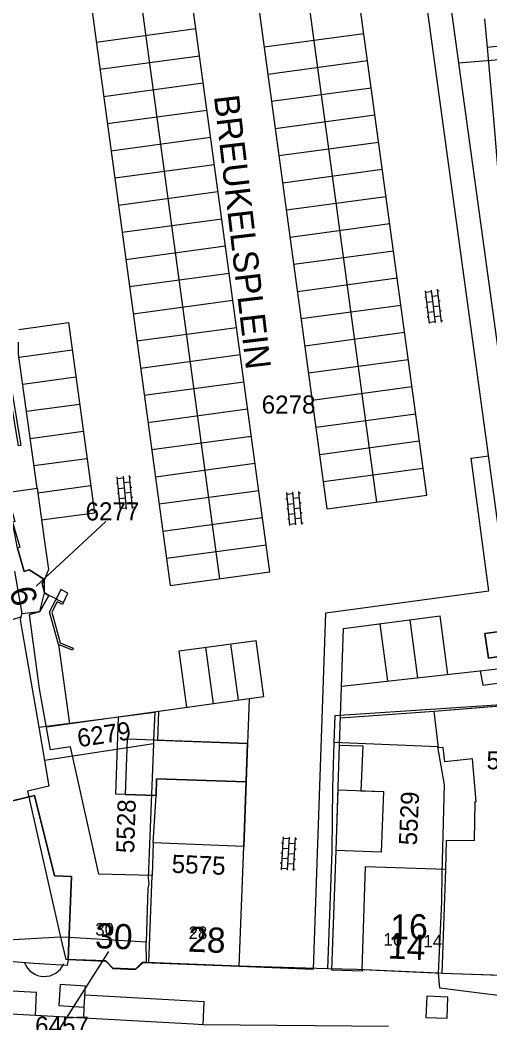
# Model space of a CAD drawing. Extents: x 148816 to 151297, y 399515 to 402500.
# Drawn here: x 150330.8 to 150377.6, y 399819.8 to 399919.6 of the extents above; entities that cross this region are included whole.
import ezdxf

# ---------------------------------------------------------------- set-up
doc = ezdxf.new("R2010")
doc.units = 0
for name, color, linetype in [('B01 Hoofdgebouw  [D] Norm', 7, 'Continuous'), ('B01 Hoofdgebouw  [T] Norm', 7, 'Continuous'), ('B01 hoofgebouw', 7, 'Continuous'), ('B02 Bijgebouw  [T] Norm', 7, 'Continuous'), ('B03 Overig opstal  [T] Norm', 7, 'Continuous'), ('B07 Tussenmuur  [D] Norm', 7, 'Continuous'), ('G01 perceelsgrens', 7, 'Continuous'), ('S02 Open verharding  Norm', 7, 'Continuous'), ('T01 Muur  [T] Gem', 7, 'Continuous'), ('T01 Muur  [T] Norm', 7, 'Continuous'), ('T04 Haag heg  [D] Gem', 7, 'Continuous'), ('V00 Kant verharding algemeen  [T] Norm', 7, 'Continuous'), ('V00 Kant verharding algemeen secundair  [D] Norm', 7, 'Continuous'), ('V00 Kant verharding algemeen secundair  [T] Gem', 7, 'Continuous'), ('V00 Kant verharding algemeen secundair  [T] Norm', 7, 'Continuous'), ('V06 Kant onverhard  [T] Gem', 7, 'Continuous'), ('Z01 perceelnummer', 7, 'Continuous'), ('Z02 huisnummer', 7, 'Continuous'), ('Z02 Huisnummer  [Tekst] Norm', 7, 'Continuous'), ('Z06 straatnaam', 7, 'Continuous')]:
    doc.layers.add(name, color=color, linetype=linetype)

msp = doc.modelspace()

# ---------------------------------------------------------------- linework, layer by layer
at = {"layer": 'B01 Hoofdgebouw  [D] Norm'}
msp.add_line((150372.837, 399824.691), (150373.19, 399835.07), dxfattribs=at)
msp.add_lwpolyline([(150362.62, 399847.436), (150364.919, 399847.359), (150364.74, 399842.894)], dxfattribs=at)
at = {"layer": 'B01 Hoofdgebouw  [T] Norm'}
for p, q in [((150332.77, 399853.04), (150331.756, 399860.441)), ((150333.85, 399846.96), (150332.77, 399853.04)), ((150372.04, 399850.81), (150384.24, 399851.8)), ((150372.45, 399847.16), (150372.04, 399850.81)), ((150335.86, 399847.25), (150333.85, 399846.96)), ((150338.67, 399834.59), (150335.86, 399847.25)), ((150344.47, 399847.93), (150353.45, 399847.6)), ((150353.45, 399847.6), (150353.33, 399843.77)), ((150372.94, 399847.21), (150372.45, 399847.16)), ((150373.1, 399845.76), (150372.94, 399847.21)), ((150375.84, 399846.07), (150373.1, 399845.76)), ((150376.22, 399841.83), (150375.84, 399846.07)), ((150344.42, 399844.06), (150344.36, 399842.41)), ((150353.33, 399843.77), (150344.42, 399844.06)), ((150322.26, 399839.98), (150332.27, 399842.43)), ((150332.27, 399842.43), (150334.26, 399834.4)), ((150344.36, 399842.41), (150340.323, 399842.555)), ((150376.06, 399837.92), (150376.11, 399841.83)), ((150376.11, 399841.83), (150376.22, 399841.83)), ((150344.07, 399837.71), (150343.97, 399834.44)), ((150353.08, 399837.33), (150344.07, 399837.71)), ((150352.62, 399825.43), (150353.08, 399837.33)), ((150373.19, 399835.07), (150373.26, 399837.96)), ((150373.26, 399837.96), (150376.06, 399837.92)), ((150364.88, 399825.06), (150365.21, 399835.33)), ((150365.21, 399835.33), (150373.19, 399835.07)), ((150334.26, 399834.4), (150335.96, 399834.35)), ((150335.96, 399834.35), (150335.61, 399826.07)), ((150343.97, 399834.44), (150338.67, 399834.59)), ((150372.87, 399824.69), (150364.88, 399825.06)), ((150384.885, 399824.282), (150372.87, 399824.69))]:
    msp.add_line(p, q, dxfattribs=at)
for points in [[(150329.474, 399872.682), (150330.31, 399869.705), (150330.069, 399869.637), (150330.796, 399867.13), (150330.56, 399867.048), (150331.223, 399864.721), (150331.729, 399864.891), (150333.258, 399863.928), (150333.019, 399863.523), (150333.264, 399862.595), (150333.699, 399862.346), (150332.798, 399860.723), (150331.756, 399860.441)], [(150335.61, 399826.07), (150339.357, 399825.927), (150340.049, 399825.191), (150342.317, 399825.105), (150343.063, 399825.787), (150352.62, 399825.43)]]:
    msp.add_lwpolyline(points, dxfattribs=at)
at = {"layer": 'B01 hoofgebouw'}
for points in [[(150343.063, 399825.787), (150352.62, 399825.43), (150353.08, 399837.33), (150344.07, 399837.71), (150343.97, 399834.44), (150338.67, 399834.59), (150335.86, 399847.25), (150333.85, 399846.96), (150332.77, 399853.04), (150331.756, 399860.441), (150332.798, 399860.723), (150333.699, 399862.346), (150333.264, 399862.595), (150333.019, 399863.523), (150333.258, 399863.928), (150331.729, 399864.891), (150331.223, 399864.721), (150330.56, 399867.048)], [(150335.61, 399826.07), (150335.96, 399834.35), (150334.26, 399834.4), (150332.27, 399842.43), (150322.26, 399839.98), (150321, 399845.06), (150320.55, 399844.97), (150320.45, 399845.38), (150320.55, 399845.43), (150320.44, 399845.86), (150320.77, 399845.98), (150319.36, 399851.67), (150322.07, 399852.34), (150322.21, 399851.77), (150324.72, 399852.39), (150321.95, 399862.32)], [(150377.07, 399858.55), (150378.35, 399858.72), (150378.7, 399856.29), (150377.43, 399856.09), (150377.07, 399858.55)], [(150386.76, 399829.17), (150387.29, 399824.2), (150372.87, 399824.69), (150364.88, 399825.06), (150365.21, 399835.33), (150373.19, 399835.07), (150373.26, 399837.96), (150376.06, 399837.92), (150376.11, 399841.83), (150376.22, 399841.83), (150375.84, 399846.07), (150373.1, 399845.76), (150372.94, 399847.21), (150372.45, 399847.16), (150372.04, 399850.81), (150384.24, 399851.8)], [(150353.33, 399843.77), (150353.45, 399847.6), (150341.49, 399848.01), (150341.3, 399842.52), (150344.36, 399842.41), (150344.42, 399844.06), (150353.33, 399843.77)], [(150366.993, 399842.803), (150366.775, 399836.769), (150362.279, 399836.948), (150362.488, 399842.984), (150366.993, 399842.803)], [(150335.61, 399826.07), (150339.357, 399825.927)], [(150339.357, 399825.927), (150340.049, 399825.191), (150342.317, 399825.105), (150343.063, 399825.787)]]:
    msp.add_lwpolyline(points, dxfattribs=at)
at = {"layer": 'B02 Bijgebouw  [T] Norm'}
for points in [[(150344.546, 399847.905), (150344.645, 399850.783), (150340.588, 399850.221), (150340.323, 399842.555)], [(150364.74, 399842.894), (150366.993, 399842.803), (150366.775, 399836.769), (150362.279, 399836.948), (150362.62, 399847.436)]]:
    msp.add_lwpolyline(points, dxfattribs=at)
at = {"layer": 'B03 Overig opstal  [T] Norm'}
for p, q in [((150378.35, 399858.72), (150377.07, 399858.55)), ((150377.07, 399858.55), (150377.43, 399856.09)), ((150377.43, 399856.09), (150378.7, 399856.29))]:
    msp.add_line(p, q, dxfattribs=at)
at = {"layer": 'B07 Tussenmuur  [D] Norm'}
msp.add_line((150343.644, 399825.768), (150343.97, 399834.44), dxfattribs=at)
msp.add_line((150343.644, 399825.768), (150343.97, 399834.44), dxfattribs=at)
at = {"layer": 'G01 perceelsgrens'}
for points in [[(150377.051, 399919.747), (150377.306, 399916.909)], [(150396.803, 399914.675), (150394.911, 399917.818), (150389.355, 399917.273), (150389.24, 399918.081), (150385.263, 399917.685), (150382.95, 399917.36), (150377.96, 399916.98), (150377.306, 399916.909)], [(150377.306, 399916.909), (150378.015, 399909.04), (150378.487, 399902.906), (150381.336, 399875.13), (150381.506, 399873.771)], [(150331.009, 399860.527), (150332.798, 399860.723), (150333.264, 399862.595), (150333.258, 399863.928), (150331.729, 399864.891), (150331.223, 399864.721), (150330.56, 399867.048), (150330.069, 399869.637), (150329.474, 399872.682), (150328.878, 399872.513)], [(150330.26, 399864.74), (150331.009, 399860.527)], [(150330.066, 399859.954), (150330.915, 399860.192)], [(150330.915, 399860.192), (150330.83, 399859.892), (150332.684, 399849.219)], [(150331.009, 399860.527), (150330.915, 399860.192)], [(150384.254, 399851.797), (150362.152, 399850.349), (150362.061, 399847.693)], [(150332.684, 399849.219), (150344.228, 399850.707), (150344.119, 399847.92)], [(150332.684, 399849.219), (150333.263, 399845.889)], [(150344.106, 399847.568), (150333.263, 399845.889)], [(150344.106, 399847.568), (150343.583, 399834.21), (150343.637, 399833.635), (150343.544, 399833.147), (150343.389, 399827.818)], [(150344.119, 399847.92), (150344.106, 399847.568)], [(150352.62, 399825.43), (150353.08, 399837.33), (150353.45, 399847.6), (150344.119, 399847.92)], [(150362.061, 399847.693), (150361.907, 399843.195), (150361.863, 399836.872), (150361.407, 399825.171)], [(150372.462, 399824.709), (150372.793, 399831.839), (150372.817, 399834.666), (150373.077, 399843.483), (150372.404, 399847.264), (150362.061, 399847.693)], [(150333.263, 399845.889), (150333.703, 399843.356), (150331.562, 399842.839), (150334.863, 399828.323)], [(150334.863, 399828.323), (150321.993, 399827.569), (150318.162, 399827.354)], [(150335.703, 399828.273), (150334.863, 399828.323)], [(150334.863, 399828.323), (150335.373, 399826.077)], [(150343.389, 399827.818), (150335.703, 399828.273)], [(150343.393, 399825.777), (150343.389, 399827.818)], [(150343.393, 399825.777), (150342.993, 399825.789), (150342.311, 399825.129), (150340.046, 399825.233), (150339.37, 399825.945), (150335.373, 399826.077)], [(150352.62, 399825.43), (150343.393, 399825.777)], [(150361.407, 399825.171), (150352.62, 399825.43)], [(150372.462, 399824.709), (150364.366, 399825.084), (150361.407, 399825.171)], [(150387.595, 399821.336), (150372.584, 399823.245), (150372.462, 399824.709)]]:
    msp.add_lwpolyline(points, dxfattribs=at)
at = {"layer": 'S02 Open verharding  Norm'}
for p, q in [((150371.244, 399892.036), (150371.095, 399892.019)), ((150371.557, 399889.405), (150371.168, 399892.682)), ((150371.185, 399892.533), (150371.781, 399892.604)), ((150372.153, 399889.476), (150371.763, 399892.752)), ((150372.436, 399892.178), (150371.84, 399892.107)), ((150372.748, 399889.546), (150372.359, 399892.823)), ((150372.377, 399892.674), (150372.526, 399892.692)), ((150371.362, 399891.043), (150371.213, 399891.026)), ((150371.303, 399891.54), (150371.899, 399891.611)), ((150371.958, 399891.114), (150372.554, 399891.185)), ((150372.495, 399891.681), (150372.644, 399891.699)), ((150371.48, 399890.05), (150371.331, 399890.033)), ((150371.421, 399890.547), (150372.017, 399890.617)), ((150372.076, 399890.121), (150372.672, 399890.192)), ((150372.613, 399890.688), (150372.762, 399890.706)), ((150371.539, 399889.554), (150372.135, 399889.624)), ((150372.731, 399889.695), (150372.88, 399889.713)), ((150340.831, 399870.863), (150340.506, 399874.147)), ((150340.521, 399873.998), (150341.118, 399874.057)), ((150341.428, 399870.922), (150341.104, 399874.206)), ((150342.026, 399870.981), (150341.701, 399874.265)), ((150341.715, 399874.116), (150341.865, 399874.131)), ((150340.57, 399873.5), (150340.421, 399873.485)), ((150340.62, 399873.002), (150341.217, 399873.062)), ((150341.765, 399873.618), (150341.168, 399873.559)), ((150341.814, 399873.121), (150341.963, 399873.135)), ((150340.669, 399872.505), (150340.52, 399872.49)), ((150340.718, 399872.007), (150341.315, 399872.066)), ((150341.266, 399872.564), (150341.863, 399872.623)), ((150341.912, 399872.126), (150342.062, 399872.14)), ((150357.672, 399869.297), (150357.363, 399872.583)), ((150357.377, 399872.433), (150357.975, 399872.489)), ((150358.27, 399869.353), (150357.96, 399872.639)), ((150358.619, 399872.048), (150358.021, 399871.992)), ((150358.867, 399869.409), (150358.558, 399872.695)), ((150358.572, 399872.546), (150358.721, 399872.56)), ((150340.767, 399871.51), (150340.618, 399871.495)), ((150340.817, 399871.012), (150341.414, 399871.071)), ((150341.364, 399871.569), (150341.962, 399871.628)), ((150342.011, 399871.13), (150342.16, 399871.145)), ((150357.424, 399871.935), (150357.275, 399871.921)), ((150357.471, 399871.438), (150358.068, 399871.494)), ((150358.115, 399870.996), (150358.712, 399871.052)), ((150358.666, 399871.55), (150358.815, 399871.564)), ((150357.518, 399870.94), (150357.368, 399870.926)), ((150357.564, 399870.442), (150358.162, 399870.498)), ((150358.209, 399870), (150358.806, 399870.057)), ((150358.759, 399870.554), (150358.909, 399870.568)), ((150357.611, 399869.944), (150357.462, 399869.93)), ((150357.658, 399869.446), (150358.255, 399869.503)), ((150358.853, 399869.559), (150359.002, 399869.573)), ((150356.836, 399835.022), (150357.03, 399838.316)), ((150357.021, 399838.167), (150357.62, 399838.131)), ((150357.435, 399834.987), (150357.629, 399838.281)), ((150358.034, 399834.952), (150358.228, 399838.246)), ((150358.219, 399838.096), (150358.369, 399838.087)), ((150356.992, 399837.667), (150356.842, 399837.676)), ((150356.962, 399837.168), (150357.561, 399837.133)), ((150358.19, 399837.597), (150357.591, 399837.632)), ((150358.16, 399837.098), (150358.31, 399837.089)), ((150356.933, 399836.669), (150356.783, 399836.678)), ((150356.904, 399836.17), (150357.503, 399836.135)), ((150357.532, 399836.634), (150358.131, 399836.599)), ((150358.102, 399836.1), (150358.251, 399836.091)), ((150356.874, 399835.671), (150356.725, 399835.68)), ((150356.845, 399835.172), (150357.444, 399835.137)), ((150357.473, 399835.636), (150358.072, 399835.601)), ((150358.043, 399835.101), (150358.193, 399835.093))]:
    msp.add_line(p, q, dxfattribs=at)
at = {"layer": 'T01 Muur  [T] Gem'}
msp.add_line((150340.588, 399850.221), (150333.446, 399849.234), dxfattribs=at)
at = {"layer": 'T01 Muur  [T] Norm'}
for points in [[(150329.431, 399884.7), (150329.683, 399884.745), (150330.897, 399877.261), (150330.658, 399877.222), (150329.431, 399884.7)], [(150336.032, 399856.891), (150334.649, 399857.46), (150333.759, 399860.693), (150334.417, 399861.961), (150335.144, 399861.633), (150335.062, 399861.451), (150334.507, 399861.701), (150333.973, 399860.671), (150334.815, 399857.61), (150336.114, 399857.1), (150336.032, 399856.891)]]:
    msp.add_lwpolyline(points, dxfattribs=at)
at = {"layer": 'T04 Haag heg  [D] Gem'}
msp.add_line((150362.718, 399850.142), (150372.04, 399850.81), dxfattribs=at)
msp.add_lwpolyline([(150344.07, 399837.71), (150344.36, 399842.41)], dxfattribs=at)
at = {"layer": 'V00 Kant verharding algemeen  [T] Norm'}
for p, q in [((150379.51, 399861.27), (150366.24, 399958.27)), ((150371.13, 399939.64), (150379.787, 399876.514)), ((150334.574, 399861.926), (150333.699, 399862.346)), ((150363.005, 399859.045), (150372.624, 399860.294)), ((150362.62, 399847.436), (150363.005, 399859.045)), ((150335.77, 399849.55), (150334.674, 399857.45)), ((150362.85, 399853.29), (150380.39, 399855.26)), ((150353.62, 399852.04), (150344.644, 399850.788)), ((150353.62, 399852.04), (150353.45, 399847.6)), ((150353.33, 399843.77), (150353.08, 399837.33)), ((150361.84, 399825.03), (150362.279, 399836.948)), ((150332.15, 399825.69), (150320.35, 399826.64)), ((150335.61, 399826.07), (150335.52, 399825.49)), ((150335.52, 399825.49), (150332.15, 399825.69)), ((150360.02, 399825.11), (150352.62, 399825.43)), ((150364.88, 399825.06), (150364.87, 399824.92)), ((150364.87, 399824.92), (150361.84, 399825.03))]:
    msp.add_line(p, q, dxfattribs=at)
for points in [[(150383.891, 399915.538), (150383.766, 399916.1), (150374.462, 399915.341)], [(150329.498, 399872.598), (150332.514, 399873.033), (150333.25, 399867.708)], [(150333.25, 399867.708), (150333.66, 399864.905), (150333.258, 399863.928)], [(150335.144, 399861.633), (150335.586, 399862.567), (150334.869, 399862.919), (150334.417, 399861.961)], [(150376.625, 399854.837), (150376.86, 399853.4), (150379.06, 399853.71), (150378.866, 399855.089)], [(150367.476, 399819.42), (150349.045, 399819.586), (150348.042, 399819.635), (150332.351, 399820.501), (150289.97, 399822.874), (150285.728, 399823.121)], [(150334.811, 399823.583), (150334.683, 399821.493), (150337.216, 399821.337), (150337.344, 399823.427), (150334.811, 399823.583)], [(150371.205, 399820.323), (150373.311, 399820.235), (150373.399, 399822.344), (150371.293, 399822.432), (150371.205, 399820.323)]]:
    msp.add_lwpolyline(points, dxfattribs=at)
msp.add_arc((150333.236, 399826.492), 2.099, 200.37071, 337.04474, dxfattribs=at)
at = {"layer": 'V00 Kant verharding algemeen secundair  [D] Norm'}
for points in [[(150371.289, 399872.313), (150360.241, 399953.465)], [(150361.382, 399870.965), (150350.724, 399949.414)], [(150350.721, 399864.005), (150339.695, 399945.16)], [(150355.676, 399864.679), (150344.65, 399945.834)], [(150335.11, 399941.771), (150345.768, 399863.331)], [(150361.38, 399870.965), (150371.288, 399872.313)], [(150345.767, 399863.331), (150355.676, 399864.679)], [(150346.652, 399856.828), (150354.322, 399857.867)], [(150355.086, 399852.236), (150354.322, 399857.867)], [(150347.416, 399851.197), (150346.652, 399856.828)]]:
    msp.add_lwpolyline(points, dxfattribs=at)
at = {"layer": 'V00 Kant verharding algemeen secundair  [T] Gem'}
for p, q in [((150335.643, 399889.505), (150338.222, 399870.57)), ((150332.953, 399869.853), (150338.222, 399870.57)), ((150373.387, 399854.474), (150372.624, 399860.294)), ((150367.423, 399853.804), (150366.674, 399859.513)), ((150370.405, 399854.139), (150369.649, 399859.903))]:
    msp.add_line(p, q, dxfattribs=at)
for points in [[(150366.336, 399871.638), (150355.31, 399952.794)], [(150338.402, 399917.432), (150348.311, 399918.78)], [(150355.12, 399916.951), (150365.028, 399918.299)], [(150338.77, 399914.727), (150348.679, 399916.075)], [(150355.488, 399914.246), (150365.396, 399915.594)], [(150339.139, 399912.022), (150349.048, 399913.37)], [(150355.857, 399911.541), (150365.765, 399912.889)], [(150339.507, 399909.317), (150349.416, 399910.665)], [(150356.225, 399908.836), (150366.133, 399910.184)], [(150339.875, 399906.612), (150349.784, 399907.96)], [(150356.593, 399906.131), (150366.501, 399907.479)], [(150340.243, 399903.907), (150350.152, 399905.255)], [(150356.961, 399903.426), (150366.869, 399904.774)], [(150340.612, 399901.202), (150350.521, 399902.55)], [(150357.33, 399900.721), (150367.238, 399902.069)], [(150340.98, 399898.497), (150350.889, 399899.845)], [(150357.698, 399898.016), (150367.606, 399899.364)], [(150341.348, 399895.792), (150351.257, 399897.14)], [(150358.066, 399895.311), (150367.974, 399896.659)], [(150341.716, 399893.087), (150351.625, 399894.435)], [(150358.434, 399892.605), (150368.342, 399893.953)], [(150342.085, 399890.382), (150351.994, 399891.73)], [(150358.803, 399889.9), (150368.711, 399891.248)], [(150330.689, 399888.831), (150335.643, 399889.505)], [(150342.453, 399887.676), (150352.362, 399889.024)], [(150359.171, 399887.195), (150369.079, 399888.543)], [(150330.727, 399886.081), (150336.012, 399886.8)], [(150342.821, 399884.971), (150352.73, 399886.319)], [(150359.539, 399884.49), (150369.447, 399885.838)], [(150331.098, 399883.376), (150336.38, 399884.095)], [(150343.189, 399882.266), (150353.098, 399883.614)], [(150359.907, 399881.785), (150369.815, 399883.133)], [(150331.468, 399880.672), (150336.748, 399881.39)], [(150343.558, 399879.561), (150353.467, 399880.909)], [(150360.276, 399879.08), (150370.184, 399880.428)], [(150331.838, 399877.967), (150337.116, 399878.685)], [(150343.926, 399876.856), (150353.835, 399878.204)], [(150360.644, 399876.375), (150370.552, 399877.723)], [(150332.209, 399875.262), (150337.485, 399875.98)], [(150344.294, 399874.151), (150354.203, 399875.499)], [(150361.012, 399873.67), (150370.92, 399875.018)], [(150332.58, 399872.558), (150337.853, 399873.275)], [(150344.662, 399871.446), (150354.571, 399872.794)], [(150345.031, 399868.741), (150354.94, 399870.089)], [(150345.399, 399866.036), (150355.308, 399867.384)], [(150350.063, 399851.556), (150349.299, 399857.187)], [(150352.574, 399851.896), (150351.81, 399857.527)], [(150355.086, 399852.236), (150353.62, 399852.04)]]:
    msp.add_lwpolyline(points, dxfattribs=at)
at = {"layer": 'V00 Kant verharding algemeen secundair  [T] Norm'}
for points in [[(150332.514, 399873.033), (150330.688, 399886.368), (150330.68, 399887.546)], [(150352.62, 399825.43), (150360.02, 399825.11), (150361.26, 399860.62), (150377.466, 399862.805), (150375.711, 399876.014), (150377.484, 399876.228)]]:
    msp.add_lwpolyline(points, dxfattribs=at)
at = {"layer": 'V06 Kant onverhard  [T] Gem'}
for points in [[(150332.351, 399820.501), (150332.447, 399822.808), (150326.362, 399823.129)], [(150349.045, 399819.586), (150349.159, 399821.867), (150337.288, 399822.52)], [(150337.173, 399820.231), (150337.216, 399821.337)]]:
    msp.add_lwpolyline(points, dxfattribs=at)
at = {"layer": 'Z01 perceelnummer'}
for points in [[(150339.354, 399869.707), (150332.415, 399863.265)], [(150334.344, 399818.507), (150339.675, 399826.865)]]:
    msp.add_lwpolyline(points, dxfattribs=at)

# ---------------------------------------------------------------- texts
for s, p in [('6278', (150354.871, 399880.448)), ('6277', (150337.344, 399869.807)), ('5530', (150377.239, 399845.023)), ('6457', (150332.324, 399818.607))]:
    msp.add_text(s, height=1.8, dxfattribs=at).set_placement(p)
for s, rotation, p in [('6279', 8.62775, (150336.665, 399847.215)), ('5529', 87.47304, (150370.311, 399837.423)), ('5528', 88.21548, (150342.181, 399836.65)), ('5575', 357.7048, (150345.886, 399834.724))]:
    msp.add_text(s, height=1.8, rotation=rotation, dxfattribs=at).set_placement(p)
at = {"layer": 'Z02 huisnummer'}
for s, rotation, p in [('6', 284.82811, (150329.743, 399862.879)), ('30', 357.82163, (150338.263, 399827.219)), ('28', 357.82163, (150347.514, 399826.872)), ('14', 357.36362, (150367.394, 399826.195))]:
    msp.add_text(s, height=2.5, rotation=rotation, dxfattribs=at).set_placement(p)
msp.add_text('16', height=2.5, dxfattribs=at).set_placement((150367.674, 399828.09))
at = {"layer": 'Z02 Huisnummer  [Tekst] Norm'}
for s, p in [('30', (150338.315, 399828.47)), ('28', (150347.6, 399828.12)), ('16', (150366.985, 399827.465)), ('14', (150370.964, 399827.281))]:
    msp.add_text(s, height=1.25, dxfattribs=at).set_placement(p)
at = {"layer": 'Z06 straatnaam'}
msp.add_text('BREUKELSPLEIN', height=2.5, rotation=276.71988, dxfattribs=at).set_placement((150350.108, 399912.048))

doc.saveas('drawing.dxf')
